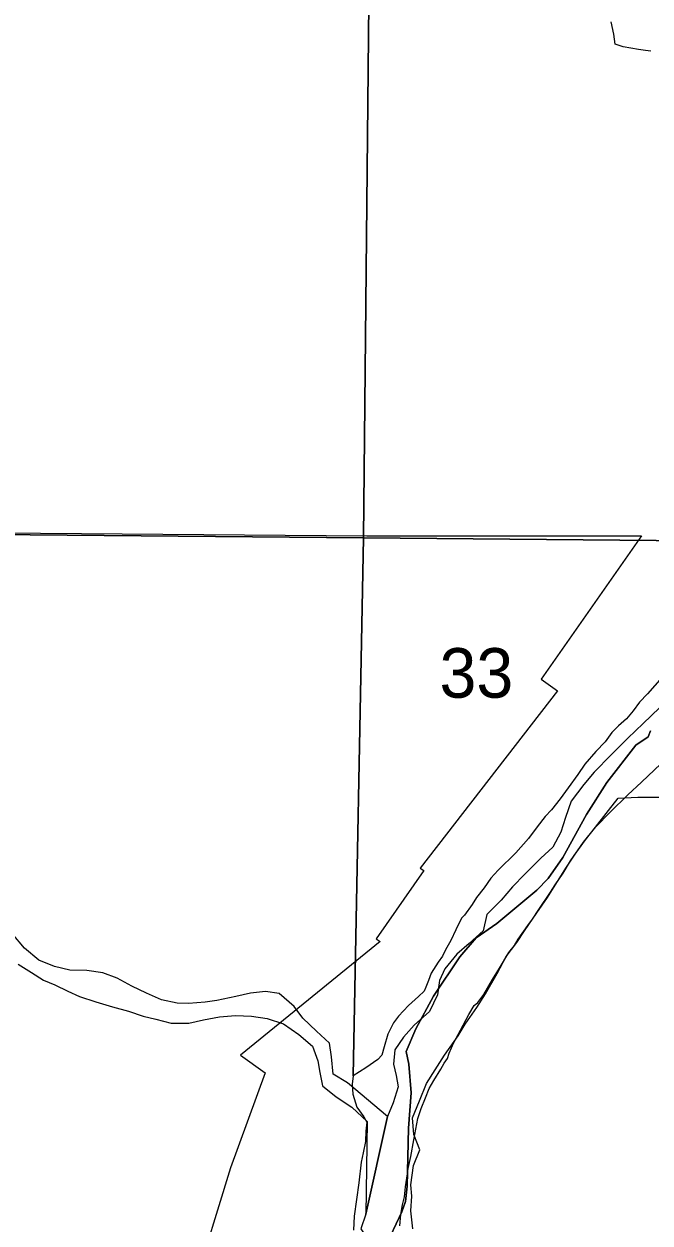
# Model space of a CAD drawing. Extents: x 1310247 to 1552180, y 377264 to 706493.
# Drawn here: x 1419698 to 1422487, y 547550 to 552893 of the extents above; entities that cross this region are included whole.
import ezdxf

# ---------------------------------------------------------------- set-up
doc = ezdxf.new("R2010")
doc.units = 0
for name, color, linetype in [('GM_X_Corporation', 7, 'Continuous'), ('GM_X_Major_River', 7, 'Continuous'), ('GM_X_Minor_River', 7, 'Continuous'), ('GM_X_Section', 7, 'Continuous'), ('GM_X_Section_Text', 7, 'Continuous'), ('GM_X_Township', 7, 'Continuous')]:
    doc.layers.add(name, color=color, linetype=linetype)

msp = doc.modelspace()

# ---------------------------------------------------------------- linework, layer by layer
at = {"layer": 'GM_X_Corporation'}
msp.add_lwpolyline([(1419588.2, 550625.4), (1421224.5, 550612.6), (1422448.5, 550612.6), (1422001.1, 549973.8), (1422074.8, 549922.2), (1421461.9, 549131.8), (1421478.3, 549120.4), (1421266, 548817.3), (1421284.9, 548804.1), (1420662, 548298.5), (1420771.5, 548218.9), (1420617.6, 547796.1), (1420450.6, 547250), (1419967.2, 545845.9), (1420007.1, 545619.4), (1419725.1, 545614.5), (1419725.1, 545379.5), (1419765.1, 545380.2), (1419765.1, 545192.8), (1419765.1, 544652), (1419238.7, 544652)], dxfattribs=at)
at = {"layer": 'GM_X_Major_River'}
msp.add_line((1421317, 548024.3), (1421220.8, 547589.9), dxfattribs=at)
for points in [[(1422528.2, 549845.8), (1422456.1, 549775.6), (1422388.2, 549711.3), (1422313.9, 549637.1), (1422237.6, 549559), (1422192, 549504.1), (1422135.8, 549429.4), (1422109.7, 549357.9), (1422089.9, 549292.3), (1422053.9, 549225.2), (1422000.5, 549176.5), (1421928.3, 549104.3), (1421874.6, 549047.6), (1421822.8, 548988.8), (1421758.9, 548924.4), (1421742.9, 548852.7), (1421681.2, 548796.2), (1421625.7, 548747.6), (1421571.8, 548682.9), (1421548.3, 548631.4), (1421540.5, 548567.5), (1421504.4, 548492.3), (1421436.5, 548432), (1421389, 548379.1), (1421349.3, 548322.1), (1421343.5, 548258.1), (1421356.2, 548207.6), (1421364.8, 548157.3), (1421342.8, 548085.7), (1421317, 548024.3)], [(1421429.5, 547524.2), (1421421.7, 547604.6), (1421425.5, 547670.6), (1421420.9, 547720.8), (1421433.3, 547806.7), (1421461.3, 547876.1), (1421435.1, 547944.9), (1421429.1, 548019.3), (1421459.3, 548094.6), (1421491.5, 548171.9), (1421529.3, 548233.1), (1421571.2, 548298.1), (1421631.7, 548384.7), (1421663.2, 548435.9), (1421715.4, 548510.7), (1421753.2, 548571.8), (1421805.8, 548662.6), (1421846, 548737.7), (1421893.8, 548800.5), (1421927.3, 548851.7), (1421981.7, 548932.5), (1422029.7, 549001.3), (1422067.4, 549060.4), (1422111.5, 549131.4), (1422153.3, 549194.4), (1422190.9, 549247.5), (1422244.9, 549316.2), (1422308.8, 549380.7), (1422387.2, 549458.7), (1422448.9, 549515.2), (1422591, 549649.7)], [(1421220.8, 547589.9), (1421198.9, 547524.4), (1421243.2, 547459), (1421243.4, 547390.9), (1421219.3, 547319.4), (1421199.9, 547267.8), (1421167.8, 547194.5), (1421131.7, 547123.3), (1421079.6, 547050.5), (1421041.3, 546971.4), (1421021.2, 546897.8), (1421011.7, 546843.9), (1420999.3, 546758), (1420985.6, 546698.3), (1420972.1, 546642.5), (1420952.5, 546586.9), (1420918.6, 546519.7), (1420876.8, 546458.7), (1420808.7, 546388.3)]]:
    msp.add_lwpolyline(points, dxfattribs=at)
at = {"layer": 'GM_X_Minor_River'}
msp.add_line((1421220.8, 547589.9), (1421317, 548024.3), dxfattribs=at)
for points in [[(1422490.5, 552771.8), (1422466.5, 552774), (1422434.6, 552778.3), (1422366.8, 552790.9), (1422330.9, 552803.3), (1422325.3, 552847.4), (1422313.7, 552901.5)], [(1421317, 548024.3), (1421138.7, 548175.4), (1421075.6, 548213.2), (1421067.8, 548291.5), (1421059.4, 548351.9), (1421000.7, 548405.6), (1420940.2, 548463.3), (1420901.5, 548514.5), (1420834.9, 548572.4), (1420773, 548582.1), (1420706.6, 548573.8), (1420642.1, 548559.5), (1420557.4, 548541.8), (1420505.1, 548535.1), (1420430.7, 548529.1), (1420380.6, 548530.5), (1420310.8, 548544.4), (1420243.5, 548574.2), (1420178.2, 548606), (1420113, 548641.9), (1420049.5, 548665.6), (1419977.6, 548675.6), (1419901.5, 548677.6), (1419833.8, 548693.5), (1419764.4, 548721.4), (1419699.7, 548775.2), (1419645.4, 548840.8)], [(1419671.7, 548703.8), (1419730.8, 548666.2), (1419784, 548632.7), (1419835.5, 548611.2), (1419892.9, 548583.6), (1419944.4, 548560.2), (1420017.9, 548536.2), (1420091.5, 548514.2), (1420163.1, 548494.2), (1420228.7, 548472.4), (1420284.4, 548458.9), (1420354.1, 548441), (1420432.3, 548440.9), (1420496.9, 548455.2), (1420569.4, 548469.3), (1420639.8, 548475.4), (1420711.8, 548471.5), (1420781.7, 548461.6), (1420853.2, 548437.6), (1420922.1, 548389.7), (1420982.8, 548337.9), (1421007.1, 548273.1), (1421015.7, 548220.8), (1421028.1, 548162.3), (1421088.9, 548112.6)], [(1421088.9, 548112.6), (1421157.8, 548066.7), (1421226.2, 548002.7)], [(1421226.2, 548002.7), (1421220.8, 547589.9)]]:
    msp.add_lwpolyline(points, dxfattribs=at)
at = {"layer": 'GM_X_Section'}
msp.add_lwpolyline([(1421263.2, 555966.3), (1421209.7, 550603.7), (1415762.9, 550652.9), (1415805.3, 555967.4)], close=True, dxfattribs=at)
for points in [[(1423655.2, 550581), (1421209.7, 550603.7), (1421263.2, 555966.3)], [(1415762.9, 550652.9), (1421209.7, 550603.7), (1421164.1, 548206.7), (1421159.3, 548168.8), (1421162.4, 548124.7), (1421181.1, 548066.3), (1421212.2, 548023.7), (1421225.7, 547999.4), (1421220.8, 547959.5), (1421219.8, 547913.5), (1421208.7, 547863.7), (1421199.8, 547821.9), (1421189.8, 547730.1), (1421168.6, 547580.6), (1421165.3, 547518.7)], [(1422540.3, 549983), (1422474.7, 549908.4), (1422439.9, 549871.2), (1422411.1, 549831.8), (1422382.3, 549796.4), (1422345.6, 549765.2), (1422317, 549735.9), (1422286.1, 549694.5), (1422245.2, 549651.4), (1422196, 549594.4), (1422165, 549549.1), (1422121.7, 549490), (1422086.6, 549440.8), (1422047.6, 549391.6), (1422018.9, 549362.3), (1421983.9, 549315), (1421944.8, 549263.9), (1421889.4, 549199.1), (1421809.8, 549122.8), (1421777, 549087.5), (1421748.1, 549044.1), (1421713.2, 549000.8), (1421694.5, 548969.3), (1421659.5, 548922), (1421647.2, 548908.3), (1421622.1, 548856.8), (1421599.1, 548809.3), (1421576.2, 548767.8), (1421561.6, 548740.1), (1421543, 548712.5), (1421511.9, 548663.2), (1421499.2, 548631.5), (1421488.6, 548601.7), (1421480.2, 548583.9), (1421455.7, 548560.4), (1421410.8, 548519.4), (1421365.8, 548472.3), (1421343.2, 548442.8), (1421318.1, 548391.4), (1421302.9, 548335.7), (1421292.1, 548297.9), (1421273.6, 548278.3), (1421220.9, 548241.4), (1421164.1, 548206.7), (1421209.7, 550603.7), (1423655.2, 550581)], [(1421371.7, 547538.2), (1421376.8, 547588.1), (1421383.7, 547632), (1421392.5, 547667.8), (1421397.5, 547711.7), (1421406.7, 547769.5), (1421409.2, 547793.4), (1421420.4, 547847.2), (1421433.9, 547920.9), (1421443, 547968.7), (1421452, 548016.5), (1421466.9, 548060.2), (1421486, 548107.7), (1421502.9, 548149.4), (1421523.6, 548184.9), (1421554.7, 548236.3), (1421569.3, 548261.9), (1421583.8, 548283.7), (1421592.3, 548307.5), (1421613.3, 548355), (1421642.5, 548410.4), (1421680, 548479.6), (1421702.8, 548519.1), (1421719.1, 548532.7), (1421733.5, 548550.4), (1421745.9, 548568.1), (1421785.3, 548635.3), (1421816.4, 548686.6), (1421857.9, 548755.8), (1421882.6, 548787.2), (1421899.2, 548814.8), (1421942.5, 548875.9), (1421963.1, 548903.5), (1421987.9, 548943), (1422043.7, 549023.8), (1422064.4, 549057.3), (1422099.5, 549108.6), (1422132.7, 549163.8), (1422149.2, 549187.5), (1422198.7, 549258.4), (1422243.9, 549313.4), (1422301.5, 549388.2), (1422344.7, 549443.3), (1422432.8, 549447.4), (1422586.8, 549448.1)]]:
    msp.add_lwpolyline(points, dxfattribs=at)
at = {"layer": 'GM_X_Township'}
for points in [[(1421305.4, 547440.3), (1421381.7, 547600.8), (1421396.6, 547646.4), (1421405, 547714.3), (1421410.5, 547973.1), (1421422.4, 548130.9), (1421412.2, 548257.6), (1421399.9, 548315.3), (1421443.6, 548415), (1421521.4, 548561.3), (1421639.3, 548735.7), (1421712.6, 548820.3), (1421803.7, 548884.5), (1421981.7, 549033.9), (1422032.3, 549085.9), (1422098.1, 549179.2), (1422204.3, 549370.9), (1422294.7, 549513.3), (1422424.1, 549678.7), (1422478.1, 549716.9), (1422489.4, 549743.9)], [(1422489.4, 549743.9), (1422478.1, 549716.9), (1422424.1, 549678.7), (1422294.7, 549513.3), (1422204.3, 549370.9), (1422098.1, 549179.2), (1422032.3, 549085.9), (1421981.7, 549033.9), (1421803.7, 548884.5), (1421712.6, 548820.3), (1421639.3, 548735.7), (1421521.4, 548561.3), (1421443.6, 548415), (1421399.9, 548315.3), (1421412.2, 548257.6), (1421422.4, 548130.9), (1421410.5, 547973.1), (1421405, 547714.3), (1421396.6, 547646.4), (1421381.7, 547600.8), (1421305.4, 547440.3)]]:
    msp.add_lwpolyline(points, dxfattribs=at)

# ---------------------------------------------------------------- texts
at = {"layer": 'GM_X_Section_Text'}
msp.add_text('33', height=221, rotation=0, dxfattribs=at).set_placement((1421548.7, 549890.9))

doc.saveas('drawing.dxf')
